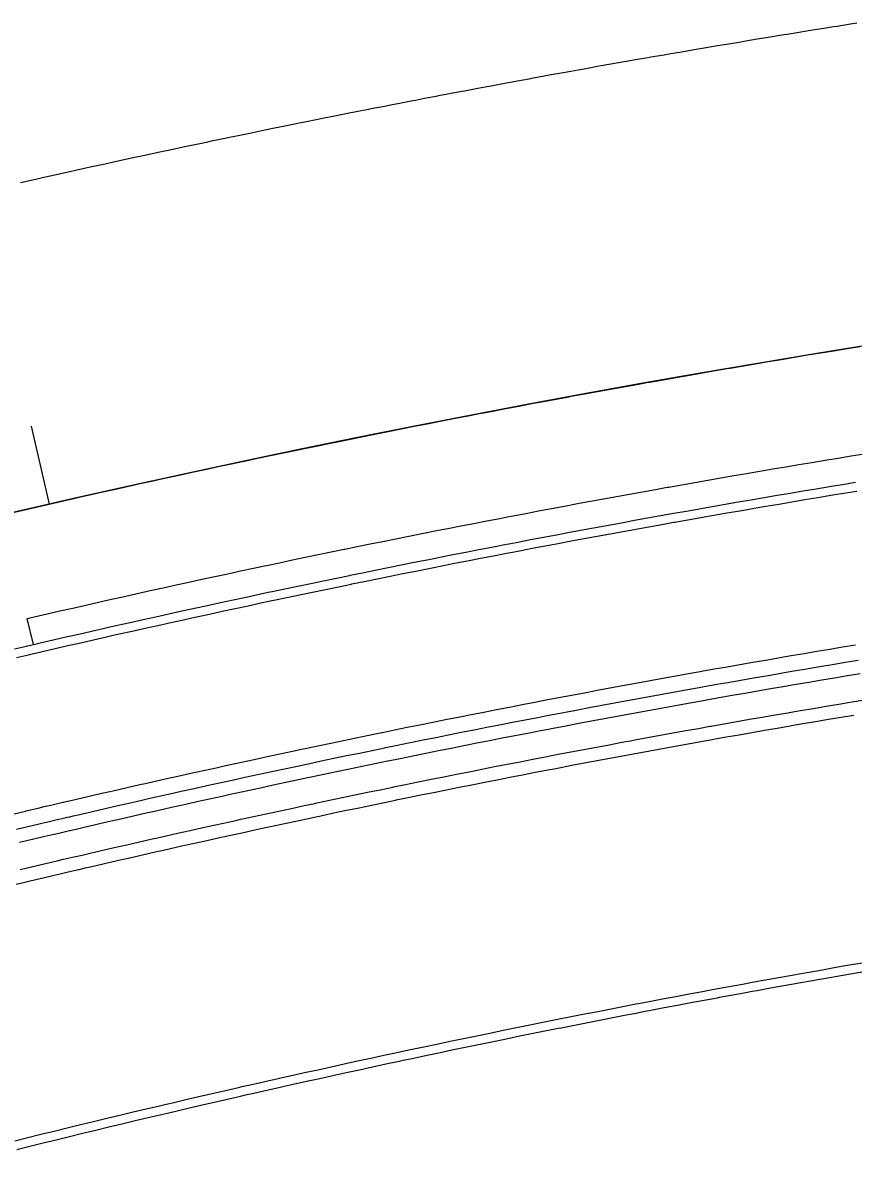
# Model space of a CAD drawing. Extents: x 2145147 to 2158018, y 137519 to 148068.
# Drawn here: x 2152204.2 to 2152266.5, y 142766.2 to 142852.1 of the extents above; entities that cross this region are included whole.
import ezdxf

# ---------------------------------------------------------------- set-up
doc = ezdxf.new("R2010")
doc.units = 0
doc.layers.add('PR_Align_Ramp_B', color=7, linetype='Continuous')
doc.layers.add('PR_Phasing_Pavement_1', color=7, linetype='Continuous')

msp = doc.modelspace()

# ---------------------------------------------------------------- linework, layer by layer
at = {"layer": 'PR_Align_Ramp_B'}
msp.add_lwpolyline([(2152204.877, 142821.881), (2152206.211, 142816.031)], dxfattribs=at)
msp.add_arc((2152418.635, 141885.028), 954.93, 90.409832, 123.94985, dxfattribs=at)
at = {"layer": 'PR_Phasing_Pavement_1'}
for points in [[(2152204.066, 142840.153), (2152204.414, 142840.231), (2152205.413, 142840.454), (2152205.808, 142840.543), (2152206.411, 142840.677), (2152207.41, 142840.898), (2152207.551, 142840.929), (2152208.408, 142841.118), (2152209.293, 142841.312), (2152209.406, 142841.337), (2152210.405, 142841.555), (2152211.036, 142841.692), (2152211.403, 142841.772), (2152212.402, 142841.987), (2152212.778, 142842.069), (2152213.4, 142842.202), (2152214.399, 142842.416), (2152214.521, 142842.442), (2152215.397, 142842.628), (2152216.263, 142842.812), (2152216.396, 142842.839), (2152217.394, 142843.05), (2152218.006, 142843.178), (2152218.393, 142843.259), (2152219.391, 142843.467), (2152219.749, 142843.541), (2152220.39, 142843.674), (2152221.389, 142843.88), (2152221.491, 142843.901), (2152222.387, 142844.085), (2152223.234, 142844.258), (2152223.386, 142844.289), (2152224.384, 142844.491), (2152224.977, 142844.611), (2152225.383, 142844.693), (2152226.381, 142844.894), (2152226.72, 142844.961), (2152227.38, 142845.093), (2152228.379, 142845.292), (2152228.462, 142845.308), (2152229.377, 142845.489), (2152230.205, 142845.652), (2152230.376, 142845.685), (2152231.374, 142845.88), (2152231.948, 142845.992), (2152232.373, 142846.074), (2152233.372, 142846.267), (2152233.691, 142846.329), (2152234.37, 142846.459), (2152235.369, 142846.65), (2152235.434, 142846.662), (2152236.368, 142846.84), (2152237.176, 142846.993), (2152237.366, 142847.029), (2152238.365, 142847.216), (2152238.919, 142847.32), (2152239.364, 142847.403), (2152240.362, 142847.588), (2152240.662, 142847.644), (2152241.361, 142847.773), (2152242.36, 142847.956), (2152242.405, 142847.964), (2152243.359, 142848.138), (2152244.148, 142848.282), (2152244.357, 142848.32), (2152245.356, 142848.5), (2152245.891, 142848.596), (2152246.355, 142848.679), (2152247.354, 142848.857), (2152247.634, 142848.907), (2152248.352, 142849.034), (2152249.351, 142849.21), (2152249.377, 142849.214), (2152250.35, 142849.385), (2152251.12, 142849.519), (2152251.349, 142849.558), (2152252.347, 142849.731), (2152252.863, 142849.82), (2152253.346, 142849.903), (2152254.345, 142850.073), (2152254.607, 142850.118), (2152255.344, 142850.243), (2152256.343, 142850.411), (2152256.35, 142850.412), (2152257.342, 142850.579), (2152258.093, 142850.704), (2152258.34, 142850.745), (2152259.339, 142850.91), (2152259.836, 142850.992), (2152260.338, 142851.074), (2152261.337, 142851.238), (2152261.579, 142851.277), (2152262.336, 142851.4), (2152263.322, 142851.559), (2152263.335, 142851.561), (2152264.334, 142851.721), (2152265.066, 142851.837), (2152265.332, 142851.88), (2152266.331, 142852.037), (2152266.809, 142852.112)], [(2152203.287, 142815.359), (2152204.262, 142815.584), (2152205.236, 142815.808), (2152206.211, 142816.031), (2152207.186, 142816.253), (2152208.162, 142816.474), (2152208.569, 142816.566), (2152209.137, 142816.694), (2152210.113, 142816.913), (2152211.089, 142817.131), (2152212.065, 142817.348), (2152213.042, 142817.564), (2152214.018, 142817.778), (2152214.633, 142817.913), (2152214.995, 142817.992), (2152215.972, 142818.205), (2152216.95, 142818.417), (2152217.927, 142818.627), (2152218.905, 142818.837), (2152219.883, 142819.046), (2152220.705, 142819.22), (2152220.861, 142819.253), (2152221.839, 142819.46), (2152222.818, 142819.665), (2152223.797, 142819.87), (2152224.776, 142820.073), (2152225.755, 142820.276), (2152226.735, 142820.477), (2152226.785, 142820.488), (2152227.715, 142820.678), (2152228.694, 142820.877), (2152229.675, 142821.076), (2152230.655, 142821.273), (2152231.635, 142821.469), (2152232.616, 142821.665), (2152232.874, 142821.716), (2152233.597, 142821.859), (2152234.578, 142822.052), (2152235.56, 142822.244), (2152236.541, 142822.436), (2152237.523, 142822.626), (2152238.505, 142822.815), (2152238.97, 142822.904), (2152239.487, 142823.003), (2152240.469, 142823.19), (2152241.452, 142823.376), (2152242.435, 142823.561), (2152243.418, 142823.745), (2152244.401, 142823.928), (2152245.074, 142824.053), (2152245.384, 142824.11), (2152246.367, 142824.291), (2152247.351, 142824.471), (2152248.335, 142824.65), (2152249.319, 142824.828), (2152250.303, 142825.004), (2152251.185, 142825.162), (2152251.288, 142825.18), (2152252.272, 142825.355), (2152253.257, 142825.529), (2152254.242, 142825.701), (2152255.227, 142825.873), (2152256.213, 142826.043), (2152257.198, 142826.213), (2152257.304, 142826.231), (2152258.184, 142826.382), (2152259.17, 142826.549), (2152260.156, 142826.716), (2152261.142, 142826.881), (2152262.128, 142827.045), (2152263.115, 142827.209), (2152263.429, 142827.261), (2152264.102, 142827.371), (2152265.089, 142827.532), (2152266.076, 142827.693), (2152267.063, 142827.852)], [(2152205.029, 142805.498), (2152204.577, 142807.446), (2152205.092, 142807.566), (2152206.058, 142807.789), (2152207.024, 142808.011), (2152207.991, 142808.232), (2152208.958, 142808.452), (2152209.925, 142808.671), (2152210.329, 142808.762), (2152210.892, 142808.889), (2152211.86, 142809.106), (2152212.828, 142809.322), (2152213.796, 142809.537), (2152214.764, 142809.751), (2152215.732, 142809.964), (2152216.342, 142810.098), (2152216.701, 142810.176), (2152217.67, 142810.387), (2152218.639, 142810.597), (2152219.609, 142810.806), (2152220.578, 142811.014), (2152221.548, 142811.221), (2152222.363, 142811.394), (2152222.518, 142811.427), (2152223.488, 142811.631), (2152224.459, 142811.835), (2152225.429, 142812.038), (2152226.4, 142812.24), (2152227.371, 142812.441), (2152228.342, 142812.641), (2152228.392, 142812.651), (2152229.314, 142812.839), (2152230.286, 142813.037), (2152231.258, 142813.234), (2152232.23, 142813.429), (2152233.202, 142813.624), (2152234.175, 142813.818), (2152234.43, 142813.869), (2152235.147, 142814.011), (2152236.12, 142814.202), (2152237.093, 142814.393), (2152238.067, 142814.582), (2152239.04, 142814.771), (2152240.014, 142814.959), (2152240.475, 142815.047), (2152240.988, 142815.145), (2152241.962, 142815.331), (2152242.936, 142815.515), (2152243.911, 142815.699), (2152244.885, 142815.881), (2152245.86, 142816.062), (2152246.528, 142816.186), (2152246.835, 142816.243), (2152247.811, 142816.422), (2152248.786, 142816.601), (2152249.762, 142816.778), (2152250.738, 142816.954), (2152251.714, 142817.13), (2152252.588, 142817.286), (2152252.69, 142817.304), (2152253.666, 142817.477), (2152254.643, 142817.649), (2152255.619, 142817.821), (2152256.596, 142817.991), (2152257.573, 142818.16), (2152258.551, 142818.328), (2152258.655, 142818.346), (2152259.528, 142818.495), (2152260.506, 142818.661), (2152261.483, 142818.827), (2152262.461, 142818.991), (2152263.44, 142819.154), (2152264.418, 142819.316), (2152264.729, 142819.367), (2152265.396, 142819.477), (2152266.375, 142819.637), (2152267.354, 142819.795)], [(2152203.767, 142804.52), (2152204.662, 142804.728), (2152204.73, 142804.744), (2152204.929, 142804.79), (2152205.18, 142804.849), (2152205.693, 142804.968), (2152206.656, 142805.19), (2152207.62, 142805.412), (2152208.584, 142805.632), (2152209.548, 142805.851), (2152210.513, 142806.07), (2152210.916, 142806.161), (2152211.477, 142806.287), (2152212.442, 142806.504), (2152213.407, 142806.719), (2152214.372, 142806.934), (2152215.338, 142807.147), (2152216.304, 142807.359), (2152216.912, 142807.493), (2152217.27, 142807.571), (2152218.236, 142807.781), (2152219.202, 142807.99), (2152220.169, 142808.199), (2152221.136, 142808.406), (2152222.103, 142808.612), (2152222.916, 142808.785), (2152223.07, 142808.818), (2152224.038, 142809.022), (2152225.005, 142809.225), (2152225.973, 142809.428), (2152226.941, 142809.629), (2152227.91, 142809.829), (2152228.878, 142810.028), (2152228.928, 142810.038), (2152229.847, 142810.226), (2152230.816, 142810.424), (2152231.785, 142810.62), (2152232.755, 142810.815), (2152233.724, 142811.009), (2152234.694, 142811.202), (2152234.949, 142811.253), (2152235.664, 142811.394), (2152236.634, 142811.585), (2152237.605, 142811.776), (2152238.575, 142811.965), (2152239.546, 142812.153), (2152240.517, 142812.34), (2152240.977, 142812.428), (2152241.488, 142812.526), (2152242.459, 142812.711), (2152243.431, 142812.895), (2152244.403, 142813.078), (2152245.375, 142813.26), (2152246.347, 142813.441), (2152247.013, 142813.564), (2152247.319, 142813.62), (2152248.292, 142813.799), (2152249.264, 142813.977), (2152250.237, 142814.154), (2152251.21, 142814.33), (2152252.184, 142814.505), (2152253.056, 142814.66), (2152253.157, 142814.679), (2152254.131, 142814.851), (2152255.104, 142815.023), (2152256.078, 142815.194), (2152257.053, 142815.364), (2152258.027, 142815.532), (2152259.001, 142815.7), (2152259.106, 142815.718), (2152259.976, 142815.867), (2152260.951, 142816.032), (2152261.926, 142816.197), (2152262.901, 142816.36), (2152263.877, 142816.523), (2152264.852, 142816.685), (2152265.163, 142816.736), (2152265.828, 142816.845), (2152266.804, 142817.005)], [(2152205.029, 142805.498), (2152205.543, 142805.617), (2152206.507, 142805.84), (2152207.471, 142806.061), (2152208.436, 142806.282), (2152209.401, 142806.502), (2152210.366, 142806.72), (2152210.769, 142806.811), (2152211.331, 142806.938), (2152212.297, 142807.154), (2152213.262, 142807.37), (2152214.228, 142807.584), (2152215.194, 142807.798), (2152216.161, 142808.011), (2152216.769, 142808.144), (2152217.128, 142808.222), (2152218.094, 142808.433), (2152219.062, 142808.642), (2152220.029, 142808.851), (2152220.996, 142809.058), (2152221.964, 142809.265), (2152222.778, 142809.437), (2152222.932, 142809.47), (2152223.9, 142809.674), (2152224.869, 142809.878), (2152225.837, 142810.08), (2152226.806, 142810.282), (2152227.775, 142810.482), (2152228.744, 142810.681), (2152228.794, 142810.692), (2152229.714, 142810.88), (2152230.683, 142811.077), (2152231.653, 142811.273), (2152232.623, 142811.469), (2152233.594, 142811.663), (2152234.564, 142811.856), (2152234.819, 142811.907), (2152235.535, 142812.048), (2152236.506, 142812.24), (2152237.477, 142812.43), (2152238.448, 142812.619), (2152239.42, 142812.807), (2152240.391, 142812.994), (2152240.852, 142813.083), (2152241.363, 142813.181), (2152242.335, 142813.366), (2152243.307, 142813.55), (2152244.28, 142813.733), (2152245.252, 142813.915), (2152246.225, 142814.096), (2152246.892, 142814.219), (2152247.198, 142814.276), (2152248.171, 142814.455), (2152249.145, 142814.633), (2152250.118, 142814.81), (2152251.092, 142814.986), (2152252.066, 142815.161), (2152252.939, 142815.317), (2152253.04, 142815.335), (2152254.015, 142815.508), (2152254.989, 142815.68), (2152255.964, 142815.851), (2152256.939, 142816.02), (2152257.914, 142816.189), (2152258.889, 142816.357), (2152258.993, 142816.375), (2152259.864, 142816.524), (2152260.84, 142816.69), (2152261.815, 142816.854), (2152262.791, 142817.018), (2152263.767, 142817.181), (2152264.744, 142817.342), (2152265.054, 142817.394), (2152265.72, 142817.503), (2152266.697, 142817.663)], [(2152203.5, 142792.783), (2152204.45, 142793.008), (2152204.467, 142793.012), (2152205.401, 142793.232), (2152205.851, 142793.337), (2152206.352, 142793.454), (2152207.237, 142793.661), (2152207.304, 142793.676), (2152207.501, 142793.722), (2152207.749, 142793.78), (2152208.255, 142793.897), (2152209.207, 142794.117), (2152210.159, 142794.336), (2152211.112, 142794.553), (2152212.064, 142794.77), (2152213.017, 142794.986), (2152213.416, 142795.076), (2152213.97, 142795.201), (2152214.923, 142795.415), (2152215.877, 142795.627), (2152216.831, 142795.839), (2152217.785, 142796.05), (2152218.739, 142796.26), (2152219.339, 142796.391), (2152219.693, 142796.469), (2152220.648, 142796.677), (2152221.602, 142796.883), (2152222.557, 142797.089), (2152223.513, 142797.294), (2152224.468, 142797.498), (2152225.271, 142797.668), (2152225.424, 142797.701), (2152226.379, 142797.903), (2152227.336, 142798.103), (2152228.292, 142798.303), (2152229.248, 142798.502), (2152230.205, 142798.7), (2152231.162, 142798.897), (2152231.211, 142798.907), (2152232.119, 142799.093), (2152233.076, 142799.287), (2152234.034, 142799.481), (2152234.992, 142799.674), (2152235.949, 142799.866), (2152236.908, 142800.057), (2152237.159, 142800.107), (2152237.866, 142800.246), (2152238.824, 142800.435), (2152239.783, 142800.623), (2152240.742, 142800.81), (2152241.701, 142800.996), (2152242.66, 142801.18), (2152243.115, 142801.268), (2152243.62, 142801.364), (2152244.58, 142801.547), (2152245.539, 142801.729), (2152246.5, 142801.909), (2152247.46, 142802.089), (2152248.42, 142802.268), (2152249.078, 142802.39), (2152249.381, 142802.446), (2152250.342, 142802.622), (2152251.303, 142802.798), (2152252.264, 142802.973), (2152253.225, 142803.147), (2152254.187, 142803.319), (2152255.048, 142803.473), (2152255.148, 142803.491), (2152256.11, 142803.662), (2152257.072, 142803.831), (2152258.035, 142804), (2152258.997, 142804.168), (2152259.96, 142804.334), (2152260.922, 142804.5), (2152261.026, 142804.518), (2152261.885, 142804.665), (2152262.849, 142804.828), (2152263.812, 142804.991), (2152264.775, 142805.153), (2152265.739, 142805.313), (2152266.703, 142805.473)], [(2152203.615, 142805.169), (2152204.511, 142805.378), (2152204.579, 142805.393), (2152205.029, 142805.498)], [(2152203.769, 142791.648), (2152204.718, 142791.872), (2152204.734, 142791.876), (2152205.668, 142792.096), (2152206.118, 142792.201), (2152206.618, 142792.318), (2152207.501, 142792.524), (2152207.568, 142792.54), (2152207.765, 142792.585), (2152208.013, 142792.643), (2152208.519, 142792.76), (2152209.469, 142792.98), (2152210.42, 142793.198), (2152211.371, 142793.416), (2152212.323, 142793.632), (2152213.274, 142793.848), (2152213.672, 142793.938), (2152214.226, 142794.063), (2152215.178, 142794.276), (2152216.13, 142794.489), (2152217.083, 142794.7), (2152218.036, 142794.911), (2152218.989, 142795.12), (2152219.588, 142795.252), (2152219.942, 142795.329), (2152220.895, 142795.537), (2152221.849, 142795.743), (2152222.803, 142795.949), (2152223.757, 142796.153), (2152224.711, 142796.357), (2152225.513, 142796.527), (2152225.665, 142796.559), (2152226.62, 142796.761), (2152227.575, 142796.962), (2152228.53, 142797.161), (2152229.485, 142797.36), (2152230.441, 142797.557), (2152231.396, 142797.754), (2152231.446, 142797.764), (2152232.352, 142797.949), (2152233.308, 142798.144), (2152234.265, 142798.338), (2152235.221, 142798.53), (2152236.178, 142798.722), (2152237.135, 142798.912), (2152237.386, 142798.962), (2152238.092, 142799.102), (2152239.049, 142799.29), (2152240.007, 142799.478), (2152240.964, 142799.665), (2152241.922, 142799.85), (2152242.88, 142800.035), (2152243.334, 142800.122), (2152243.839, 142800.218), (2152244.797, 142800.401), (2152245.756, 142800.582), (2152246.715, 142800.763), (2152247.674, 142800.942), (2152248.633, 142801.121), (2152249.29, 142801.243), (2152249.592, 142801.298), (2152250.552, 142801.475), (2152251.512, 142801.65), (2152252.472, 142801.825), (2152253.432, 142801.998), (2152254.392, 142802.171), (2152255.253, 142802.325), (2152255.353, 142802.342), (2152256.314, 142802.513), (2152257.274, 142802.682), (2152258.236, 142802.851), (2152259.197, 142803.018), (2152260.158, 142803.185), (2152261.12, 142803.35), (2152261.223, 142803.368), (2152262.081, 142803.515), (2152263.043, 142803.678), (2152264.005, 142803.841), (2152264.968, 142804.002), (2152265.93, 142804.162), (2152266.893, 142804.322)], [(2152204.002, 142790.665), (2152204.95, 142790.889), (2152204.966, 142790.893), (2152205.899, 142791.112), (2152206.348, 142791.218), (2152206.848, 142791.335), (2152207.73, 142791.54), (2152207.797, 142791.556), (2152207.993, 142791.602), (2152208.241, 142791.659), (2152208.746, 142791.776), (2152209.696, 142791.996), (2152210.646, 142792.214), (2152211.596, 142792.431), (2152212.546, 142792.648), (2152213.497, 142792.863), (2152213.894, 142792.953), (2152214.448, 142793.077), (2152215.399, 142793.29), (2152216.35, 142793.503), (2152217.301, 142793.714), (2152218.253, 142793.924), (2152219.205, 142794.134), (2152219.804, 142794.265), (2152220.157, 142794.342), (2152221.11, 142794.55), (2152222.062, 142794.756), (2152223.015, 142794.961), (2152223.968, 142795.166), (2152224.921, 142795.369), (2152225.722, 142795.539), (2152225.874, 142795.571), (2152226.828, 142795.773), (2152227.782, 142795.973), (2152228.736, 142796.172), (2152229.69, 142796.371), (2152230.645, 142796.568), (2152231.599, 142796.764), (2152231.648, 142796.775), (2152232.554, 142796.96), (2152233.509, 142797.154), (2152234.465, 142797.348), (2152235.42, 142797.54), (2152236.376, 142797.731), (2152237.332, 142797.922), (2152237.583, 142797.971), (2152238.288, 142798.111), (2152239.244, 142798.299), (2152240.2, 142798.487), (2152241.157, 142798.673), (2152242.114, 142798.858), (2152243.071, 142799.043), (2152243.524, 142799.13), (2152244.028, 142799.226), (2152244.986, 142799.408), (2152245.943, 142799.59), (2152246.901, 142799.77), (2152247.859, 142799.949), (2152248.817, 142800.128), (2152249.474, 142800.249), (2152249.776, 142800.305), (2152250.734, 142800.481), (2152251.693, 142800.657), (2152252.652, 142800.831), (2152253.611, 142801.004), (2152254.57, 142801.177), (2152255.43, 142801.33), (2152255.53, 142801.348), (2152256.49, 142801.518), (2152257.449, 142801.688), (2152258.409, 142801.856), (2152259.37, 142802.023), (2152260.33, 142802.189), (2152261.29, 142802.355), (2152261.393, 142802.372), (2152262.251, 142802.519), (2152263.212, 142802.682), (2152264.173, 142802.845), (2152265.134, 142803.006), (2152266.096, 142803.166), (2152267.057, 142803.325)], [(2152204.047, 142788.62), (2152204.463, 142788.719), (2152205.409, 142788.943), (2152205.425, 142788.946), (2152206.356, 142789.165), (2152206.804, 142789.271), (2152207.303, 142789.387), (2152208.183, 142789.593), (2152208.25, 142789.608), (2152208.446, 142789.654), (2152208.693, 142789.711), (2152209.197, 142789.828), (2152210.145, 142790.047), (2152211.093, 142790.264), (2152212.041, 142790.481), (2152212.989, 142790.697), (2152213.938, 142790.912), (2152214.334, 142791.002), (2152214.887, 142791.126), (2152215.835, 142791.339), (2152216.785, 142791.551), (2152217.734, 142791.762), (2152218.684, 142791.971), (2152219.634, 142792.18), (2152220.231, 142792.311), (2152220.584, 142792.388), (2152221.534, 142792.595), (2152222.484, 142792.801), (2152223.435, 142793.006), (2152224.386, 142793.21), (2152225.337, 142793.413), (2152226.137, 142793.582), (2152226.289, 142793.615), (2152227.24, 142793.816), (2152228.192, 142794.016), (2152229.144, 142794.214), (2152230.096, 142794.412), (2152231.049, 142794.609), (2152232.001, 142794.805), (2152232.05, 142794.815), (2152232.954, 142795), (2152233.907, 142795.194), (2152234.86, 142795.387), (2152235.814, 142795.579), (2152236.767, 142795.77), (2152237.721, 142795.96), (2152237.972, 142796.01), (2152238.675, 142796.149), (2152239.629, 142796.337), (2152240.584, 142796.524), (2152241.538, 142796.71), (2152242.493, 142796.895), (2152243.448, 142797.079), (2152243.901, 142797.165), (2152244.403, 142797.262), (2152245.359, 142797.444), (2152246.314, 142797.625), (2152247.27, 142797.804), (2152248.226, 142797.983), (2152249.182, 142798.161), (2152249.837, 142798.283), (2152250.139, 142798.338), (2152251.095, 142798.514), (2152252.052, 142798.689), (2152253.009, 142798.863), (2152253.966, 142799.036), (2152254.923, 142799.208), (2152255.781, 142799.361), (2152255.88, 142799.379), (2152256.838, 142799.549), (2152257.796, 142799.718), (2152258.754, 142799.886), (2152259.712, 142800.053), (2152260.67, 142800.219), (2152261.629, 142800.384), (2152261.731, 142800.401), (2152262.587, 142800.547), (2152263.546, 142800.71), (2152264.505, 142800.872), (2152265.464, 142801.033), (2152266.424, 142801.193), (2152267.383, 142801.352)], [(2152203.748, 142787.521), (2152204.278, 142787.647), (2152204.693, 142787.746), (2152205.639, 142787.969), (2152205.655, 142787.973), (2152206.584, 142788.192), (2152207.032, 142788.297), (2152207.53, 142788.413), (2152208.41, 142788.619), (2152208.477, 142788.634), (2152208.672, 142788.68), (2152208.919, 142788.737), (2152209.423, 142788.854), (2152210.369, 142789.072), (2152211.316, 142789.29), (2152212.263, 142789.506), (2152213.211, 142789.722), (2152214.158, 142789.937), (2152214.554, 142790.026), (2152215.106, 142790.15), (2152216.054, 142790.363), (2152217.002, 142790.575), (2152217.95, 142790.785), (2152218.899, 142790.995), (2152219.848, 142791.204), (2152220.445, 142791.334), (2152220.797, 142791.411), (2152221.746, 142791.618), (2152222.696, 142791.824), (2152223.645, 142792.028), (2152224.595, 142792.232), (2152225.545, 142792.435), (2152226.344, 142792.604), (2152226.496, 142792.636), (2152227.446, 142792.837), (2152228.397, 142793.037), (2152229.348, 142793.235), (2152230.299, 142793.433), (2152231.251, 142793.63), (2152232.202, 142793.826), (2152232.251, 142793.836), (2152233.154, 142794.02), (2152234.106, 142794.214), (2152235.058, 142794.407), (2152236.011, 142794.599), (2152236.963, 142794.789), (2152237.916, 142794.979), (2152238.166, 142795.029), (2152238.869, 142795.168), (2152239.822, 142795.356), (2152240.776, 142795.542), (2152241.729, 142795.728), (2152242.683, 142795.913), (2152243.637, 142796.097), (2152244.089, 142796.183), (2152244.591, 142796.279), (2152245.545, 142796.461), (2152246.5, 142796.642), (2152247.455, 142796.822), (2152248.41, 142797), (2152249.365, 142797.178), (2152250.019, 142797.299), (2152250.32, 142797.355), (2152251.275, 142797.531), (2152252.231, 142797.705), (2152253.187, 142797.879), (2152254.143, 142798.052), (2152255.099, 142798.224), (2152255.956, 142798.377), (2152256.056, 142798.394), (2152257.012, 142798.564), (2152257.969, 142798.733), (2152258.926, 142798.901), (2152259.883, 142799.067), (2152260.84, 142799.233), (2152261.798, 142799.398), (2152261.9, 142799.416), (2152262.755, 142799.562), (2152263.713, 142799.724), (2152264.671, 142799.886), (2152265.629, 142800.047), (2152266.587, 142800.207)], [(2152203.629, 142768.281), (2152204.615, 142768.525), (2152205.601, 142768.768), (2152206.587, 142769.01), (2152207.574, 142769.251), (2152208.561, 142769.491), (2152209.015, 142769.6), (2152209.548, 142769.729), (2152210.535, 142769.966), (2152211.523, 142770.203), (2152212.511, 142770.438), (2152213.499, 142770.672), (2152214.487, 142770.905), (2152214.904, 142771.002), (2152215.476, 142771.136), (2152216.465, 142771.367), (2152217.454, 142771.596), (2152218.444, 142771.825), (2152219.434, 142772.052), (2152220.424, 142772.278), (2152220.802, 142772.364), (2152221.414, 142772.503), (2152222.404, 142772.727), (2152223.395, 142772.95), (2152223.702, 142773.019), (2152224.386, 142773.171), (2152225.378, 142773.392), (2152226.369, 142773.611), (2152226.709, 142773.686), (2152227.361, 142773.83), (2152228.353, 142774.047), (2152229.345, 142774.263), (2152230.338, 142774.478), (2152231.331, 142774.691), (2152232.324, 142774.904), (2152232.626, 142774.969), (2152233.317, 142775.116), (2152234.31, 142775.326), (2152235.304, 142775.535), (2152236.298, 142775.743), (2152237.292, 142775.95), (2152238.287, 142776.156), (2152238.55, 142776.211), (2152239.281, 142776.361), (2152240.276, 142776.565), (2152241.271, 142776.767), (2152242.267, 142776.968), (2152243.262, 142777.169), (2152244.258, 142777.368), (2152244.484, 142777.413), (2152245.254, 142777.566), (2152246.25, 142777.763), (2152247.247, 142777.958), (2152248.243, 142778.153), (2152249.24, 142778.346), (2152250.238, 142778.539), (2152250.425, 142778.574), (2152251.235, 142778.73), (2152252.232, 142778.92), (2152253.23, 142779.109), (2152254.228, 142779.296), (2152255.226, 142779.483), (2152256.225, 142779.669), (2152256.373, 142779.696), (2152257.224, 142779.853), (2152258.222, 142780.036), (2152258.832, 142780.148), (2152259.221, 142780.218), (2152260.221, 142780.399), (2152261.22, 142780.579), (2152262.22, 142780.758), (2152262.33, 142780.778), (2152263.22, 142780.936), (2152264.22, 142781.112), (2152265.22, 142781.287), (2152266.22, 142781.462), (2152267.221, 142781.635)], [(2152203.79, 142767.633), (2152204.775, 142767.877), (2152205.76, 142768.12), (2152206.746, 142768.362), (2152207.732, 142768.602), (2152208.718, 142768.842), (2152209.171, 142768.951), (2152209.704, 142769.08), (2152210.691, 142769.317), (2152211.678, 142769.553), (2152212.665, 142769.788), (2152213.652, 142770.022), (2152214.64, 142770.255), (2152215.056, 142770.352), (2152215.628, 142770.486), (2152216.616, 142770.717), (2152217.605, 142770.946), (2152218.594, 142771.174), (2152219.583, 142771.401), (2152220.572, 142771.627), (2152220.95, 142771.713), (2152221.562, 142771.852), (2152222.551, 142772.076), (2152223.541, 142772.298), (2152223.848, 142772.367), (2152224.532, 142772.52), (2152225.522, 142772.74), (2152226.513, 142772.959), (2152226.853, 142773.034), (2152227.504, 142773.177), (2152228.495, 142773.394), (2152229.487, 142773.61), (2152230.479, 142773.825), (2152231.471, 142774.039), (2152232.463, 142774.251), (2152232.765, 142774.316), (2152233.455, 142774.462), (2152234.448, 142774.673), (2152235.441, 142774.882), (2152236.434, 142775.09), (2152237.428, 142775.297), (2152238.422, 142775.502), (2152238.685, 142775.557), (2152239.415, 142775.707), (2152240.41, 142775.91), (2152241.404, 142776.113), (2152242.399, 142776.314), (2152243.393, 142776.514), (2152244.389, 142776.713), (2152244.614, 142776.758), (2152245.384, 142776.911), (2152246.379, 142777.107), (2152247.375, 142777.303), (2152248.371, 142777.497), (2152249.367, 142777.691), (2152250.364, 142777.883), (2152250.551, 142777.919), (2152251.36, 142778.074), (2152252.357, 142778.264), (2152253.354, 142778.453), (2152254.351, 142778.64), (2152255.349, 142778.827), (2152256.346, 142779.012), (2152256.495, 142779.04), (2152257.344, 142779.196), (2152258.342, 142779.38), (2152258.951, 142779.491), (2152259.341, 142779.562), (2152260.339, 142779.742), (2152261.338, 142779.922), (2152262.337, 142780.101), (2152262.447, 142780.12), (2152263.336, 142780.278), (2152264.335, 142780.454), (2152265.335, 142780.63), (2152266.335, 142780.804), (2152267.335, 142780.977)]]:
    msp.add_lwpolyline(points, dxfattribs=at)

doc.saveas('drawing.dxf')
